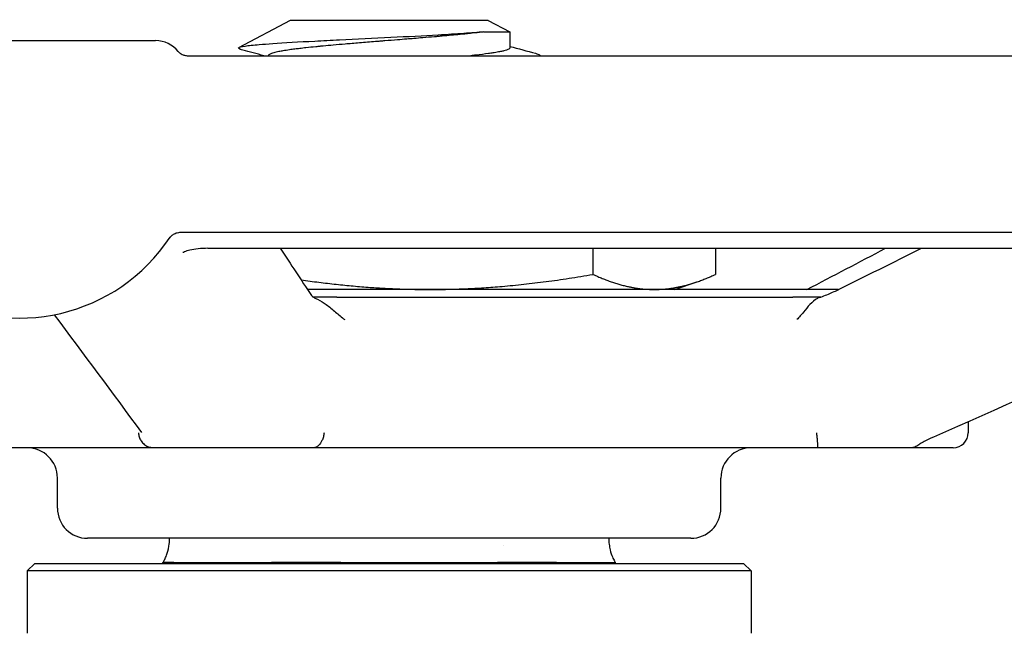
# Model space of a CAD drawing. Header units: inches. Extents: x 1 to 669, y 0 to 417.
# Tile 365 of 448: x 512.59 to 514.63, y 220.48 to 221.75. Entities that reach past the tile are written whole.
import ezdxf

# ---------------------------------------------------------------- set-up
doc = ezdxf.new("R2010")
doc.units = ezdxf.units.IN
doc.header["$LTSCALE"] = 12
doc.header["$MEASUREMENT"] = 0
doc.header["$PDMODE"] = 1
doc.layers.get('Defpoints').update_dxf_attribs({"linetype": 'CONTINUOUS'})
doc.layers.add('D', color=2, linetype='CONTINUOUS')
doc.layers.add('Q', color=4, linetype='CONTINUOUS')
doc.styles.get("Standard").update_dxf_attribs({"font": 'SIMPLEX.SHX', "width": 0.875})
doc.dimstyles.new('STANDARD$0', dxfattribs={"dimscale": 32, "dimtxt": 0.09375, "dimasz": 0.0625, "dimexe": 0.03125, "dimexo": 0.03125, "dimgap": 0.03125, "dimtad": 1, "dimtih": 1, "dimtoh": 1, "dimdec": 4, "dimzin": 12, "dimdsep": 46, "dimlunit": 5, "dimtxsty": 'Standard', "dimcen": -0.03125, "dimclrd": 256, "dimclre": 256, "dimclrt": 256, "dimadec": 0, "dimazin": 0, "dimtfac": 0.875, "dimtdec": 4, "dimtofl": 0, "dimtmove": 0, "dimatfit": 3, "dimfxl": 1, "dimtolj": 1, "dimtzin": 12, "dimlwd": 13, "dimlwe": 13, "dimarcsym": 0})

# ---------------------------------------------------------------- blocks, each defined once
blk = doc.blocks.new('*D31')
at = {"layer": 'D', "lineweight": 13, "transparency": 16777216}
for p, q in [((512.9142, 246.621), (474.3918, 246.621)), ((475.3918, 244.621), (475.3918, 208.621)), ((475.3918, 167.621), (475.3918, 203.621)), ((525.1908, 165.621), (474.3918, 165.621))]:
    blk.add_line(p, q, dxfattribs=at)
at = {"layer": 'D', "transparency": 16777216}
for points in [[(475.0584, 244.621), (475.7251, 244.621), (475.3918, 246.621)], [(475.0584, 167.621), (475.7251, 167.621), (475.3918, 165.621)]]:
    blk.add_solid(points, dxfattribs=at)
at = {"layer": 'Defpoints', "color": 0, "transparency": 16777216}
for p in [(513.9142, 246.621), (475.3918, 165.621), (526.1908, 165.621)]:
    blk.add_point(p, dxfattribs=at)
at = {"layer": 'D', "transparency": 16777216, "insert": (475.3918, 206.121), "char_height": 3, "attachment_point": 5}
blk.add_mtext('\\A1;81{}{\\C2;%%p1}', dxfattribs=at)
blk = doc.blocks.new('*D57')
at = {"layer": 'D', "lineweight": 13, "transparency": 16777216}
for p, q in [((500.1126, 320.496), (456.1663, 320.496)), ((457.1663, 318.496), (457.1663, 250.5585)), ((457.1663, 167.621), (457.1663, 245.5585)), ((525.1908, 165.621), (456.1663, 165.621))]:
    blk.add_line(p, q, dxfattribs=at)
at = {"layer": 'D', "transparency": 16777216}
for points in [[(456.833, 318.496), (457.4996, 318.496), (457.1663, 320.496)], [(456.833, 167.621), (457.4996, 167.621), (457.1663, 165.621)]]:
    blk.add_solid(points, dxfattribs=at)
at = {"layer": 'Defpoints', "color": 0, "transparency": 16777216}
for p in [(501.1126, 320.496), (457.1663, 165.621), (526.1908, 165.621)]:
    blk.add_point(p, dxfattribs=at)
at = {"layer": 'D', "transparency": 16777216, "insert": (457.1663, 248.0585), "char_height": 3, "attachment_point": 5}
blk.add_mtext('\\A1;155{}{\\C2;%%p1}', dxfattribs=at)

msp = doc.modelspace()

# ---------------------------------------------------------------- linework, layer by layer
at = {"layer": 'Q'}
for p, q in [((513.15158, 221.74597), (513.04458, 221.68919)), ((513.56205, 221.74597), (513.15158, 221.74597)), ((513.56205, 221.74597), (513.60682, 221.72222)), ((513.55234, 221.72222), (513.60682, 221.72222)), ((513.60682, 221.72222), (513.60682, 221.68926)), ((512.10425, 221.7041), (512.87273, 221.7041)), ((512.9404, 221.67285), (515.41442, 221.67285)), ((513.10682, 221.6731), (513.10682, 221.67285)), ((513.66932, 221.67285), (513.66932, 221.6731)), ((515.42473, 221.30635), (512.92477, 221.30635)), ((512.98131, 221.27376), (515.12115, 221.27376)), ((513.77925, 221.27376), (513.77925, 221.21972)), ((514.03315, 221.27376), (514.03315, 221.21972)), ((513.94857, 221.18847), (513.9942, 221.20405)), ((514.28793, 221.18847), (513.18759, 221.18847)), ((513.24858, 221.17285), (514.19311, 221.17285)), ((514.55682, 220.91507), (514.55682, 220.91506)), ((514.55682, 220.91448), (514.55682, 220.8916)), ((514.52557, 220.86035), (512.15682, 220.86035)), ((512.66932, 220.73535), (512.66932, 220.79785)), ((514.04432, 220.73535), (514.04432, 220.79785)), ((513.98182, 220.67285), (512.73182, 220.67285)), ((512.62244, 220.62097), (512.60682, 220.60535)), ((512.62244, 220.62097), (514.09119, 220.62097)), ((512.88807, 220.62097), (512.88807, 220.62285)), ((512.91028, 220.62285), (513.11305, 220.62285)), ((513.25702, 220.62285), (513.58168, 220.62285)), ((513.70356, 220.62285), (513.82544, 220.62285)), ((513.82557, 220.62097), (513.82557, 220.62286)), ((514.09119, 220.62097), (514.10682, 220.60535)), ((514.10682, 220.60535), (512.60682, 220.60535)), ((512.60682, 220.60535), (512.60682, 220.47605)), ((514.10682, 220.60535), (514.10682, 220.47605))]:
    msp.add_line(p, q, dxfattribs=at)
for centre, radius, start, end in [((512.87273, 221.6441), 0.06, 38.45814, 90), ((512.59055, 221.5041), 0.375, 153.6122, 326.39718), ((514.52557, 220.8916), 0.03125, 270, 360), ((512.60682, 220.79785), 0.0625, 360, 90), ((514.10682, 220.79785), 0.0625, 90, 180), ((512.73182, 220.73535), 0.0625, 180, 270), ((513.98182, 220.73535), 0.0625, 270, 0)]:
    msp.add_arc(centre, radius, start, end, dxfattribs=at)
msp.add_ellipse((514.29805, 221.15863), major_axis=(-0.01385, 0.02801), ratio=0.0000571, start_param=0, end_param=0.0004437, dxfattribs=at)
at = {"layer": 'Q', "extrusion": (0, 0, -1)}
msp.add_ellipse((513.16994, 221.15863), major_axis=(0.02605, 0.01726), ratio=0.8898752, start_param=-0.0060102, end_param=0.0000142, dxfattribs=at)
at = {"layer": 'Q'}
for points, knots in [([(513.55234, 221.72222), (513.54088, 221.72109), (513.52718, 221.71999), (513.49559, 221.71775), (513.47768, 221.71662), (513.4281, 221.71377), (513.39478, 221.71208), (513.32474, 221.70862), (513.28858, 221.70692), (513.23629, 221.70435), (513.21902, 221.70347), (513.16929, 221.70086), (513.13973, 221.69918), (513.10521, 221.69678), (513.09593, 221.69607), (513.07532, 221.69431), (513.06542, 221.69327), (513.05068, 221.69116), (513.04604, 221.6901), (513.04433, 221.68904)], [-1.7819637, -1.7819637, -1.7819637, -1.7819637, -1.6208158, -1.6208158, -1.4542421, -1.4542421, -1.1925276, -1.1925276, -0.9185219, -0.9185219, -0.7770108, -0.7770108, -0.4909265, -0.4909265, -0.3700054, -0.3700054, -0.1878315, -0.1878315, -0.0000184, -0.0000184, -0.0000184, -0.0000184]), ([(513.55234, 221.72222), (513.55119, 221.72207), (513.55002, 221.72192), (513.54251, 221.72099), (513.53574, 221.72021), (513.52463, 221.71899), (513.52056, 221.71856), (513.51234, 221.71772), (513.5082, 221.7173), (513.498, 221.71629), (513.49186, 221.7157), (513.47949, 221.71455), (513.4733, 221.71399), (513.46413, 221.71317), (513.46128, 221.71292), (513.45577, 221.71244), (513.45312, 221.71221), (513.44265, 221.71131), (513.4347, 221.71065), (513.4205, 221.70947), (513.41431, 221.70897), (513.40312, 221.70806), (513.39814, 221.70766), (513.38681, 221.70675), (513.38046, 221.70624), (513.3654, 221.70504), (513.35669, 221.70434), (513.34457, 221.70337), (513.34117, 221.7031), (513.33475, 221.70259), (513.33175, 221.70235), (513.31752, 221.70121), (513.30639, 221.70032), (513.2902, 221.69899), (513.28501, 221.69856), (513.27507, 221.69773), (513.27033, 221.69733), (513.2572, 221.69621), (513.24895, 221.69549), (513.2339, 221.69413), (513.22704, 221.6935), (513.21789, 221.69263), (513.21542, 221.69239), (513.21017, 221.69188), (513.2074, 221.6916), (513.19765, 221.69063), (513.19091, 221.68993), (513.17996, 221.68873), (513.17559, 221.68823), (513.16802, 221.68733), (513.16476, 221.68693), (513.1577, 221.68603), (513.15396, 221.68553), (513.14543, 221.68432), (513.14084, 221.68362), (513.13532, 221.68269), (513.13402, 221.68247), (513.13124, 221.68197), (513.12978, 221.68169), (513.12416, 221.6806), (513.12054, 221.67978), (513.11588, 221.6785), (513.1144, 221.67804), (513.112, 221.67719), (513.11103, 221.67679), (513.10902, 221.67581), (513.10814, 221.67523), (513.10709, 221.67415), (513.10683, 221.67365), (513.10682, 221.67313), (513.10682, 221.67311), (513.10682, 221.6731)], [-1.7584573, -1.7584573, -1.7584573, -1.7584573, -1.7443231, -1.7443231, -1.6688407, -1.6688407, -1.6273625, -1.6273625, -1.5872489, -1.5872489, -1.5309306, -1.5309306, -1.4770122, -1.4770122, -1.4529001, -1.4529001, -1.4309102, -1.4309102, -1.3666048, -1.3666048, -1.3178952, -1.3178952, -1.2792159, -1.2792159, -1.2303665, -1.2303665, -1.1638185, -1.1638185, -1.1377306, -1.1377306, -1.1146484, -1.1146484, -1.0282867, -1.0282867, -0.9869724, -0.9869724, -0.948467, -0.948467, -0.8792336, -0.8792336, -0.8185643, -0.8185643, -0.7957638, -0.7957638, -0.7694924, -0.7694924, -0.7017708, -0.7017708, -0.6539486, -0.6539486, -0.6155379, -0.6155379, -0.5675193, -0.5675193, -0.5000102, -0.5000102, -0.4784467, -0.4784467, -0.4521022, -0.4521022, -0.3727951, -0.3727951, -0.3289593, -0.3289593, -0.2905392, -0.2905392, -0.2353688, -0.2353688, -0.1873038, -0.1873038, -0.1855492, -0.1855492, -0.1855492, -0.1855492]), ([(512.91971, 221.68144), (512.91971, 221.68144), (512.91974, 221.6814), (512.91995, 221.68117), (512.92019, 221.68091), (512.92088, 221.68025), (512.92118, 221.67998), (512.92207, 221.67922), (512.92273, 221.67869), (512.92423, 221.67764), (512.92506, 221.67711), (512.92715, 221.67593), (512.92847, 221.67531), (512.93189, 221.67401), (512.93407, 221.67345), (512.93764, 221.67295), (512.93902, 221.67285), (512.9404, 221.67285)], [0.002836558, 0.002836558, 0.002836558, 0.002836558, 0.005913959, 0.005913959, 0.010423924, 0.010423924, 0.01282878, 0.01282878, 0.016204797, 0.016204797, 0.019470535, 0.019470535, 0.023995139, 0.023995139, 0.030734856, 0.030734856, 0.034910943, 0.034910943, 0.034910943, 0.034910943]), ([(513.05335, 221.68448), (513.05142, 221.68499), (513.04978, 221.68551), (513.04846, 221.68602), (513.04598, 221.68699), (513.0446, 221.68796), (513.04436, 221.68894), (513.04435, 221.68897), (513.04434, 221.68901), (513.04433, 221.68904)], [-9.37464275, -9.37464275, -9.37464275, -9.37464275, -9.29668483, -9.29668483, -9.29668483, -9.14982151, -9.14982151, -9.14982151, -9.14451277, -9.14451277, -9.14451277, -9.14451277]), ([(513.60682, 221.68926), (513.60682, 221.68884), (513.60665, 221.68841), (513.60597, 221.68757), (513.60546, 221.68715), (513.60364, 221.68601), (513.60201, 221.68529), (513.59833, 221.68404), (513.59648, 221.6835), (513.59345, 221.68273), (513.59247, 221.68249), (513.58901, 221.68169), (513.58628, 221.68113), (513.57975, 221.6799), (513.57582, 221.67923), (513.56876, 221.67813), (513.56583, 221.6777), (513.5549, 221.67617), (513.5461, 221.67507), (513.53482, 221.67378), (513.53314, 221.67359), (513.52978, 221.67322), (513.52809, 221.67303), (513.52637, 221.67285)], [1.05533831, 1.05533831, 1.05533831, 1.05533831, 1.09605129, 1.09605129, 1.13650231, 1.13650231, 1.20548794, 1.20548794, 1.25720003, 1.25720003, 1.27989051, 1.27989051, 1.33395994, 1.33395994, 1.39792206, 1.39792206, 1.43936428, 1.43936428, 1.54533457, 1.54533457, 1.56344493, 1.56344493, 1.58129102, 1.58129102, 1.58129102, 1.58129102]), ([(513.66032, 221.67789), (513.66227, 221.67737), (513.66391, 221.67685), (513.66523, 221.67633), (513.66816, 221.67517), (513.66952, 221.67401), (513.66929, 221.67285)], [5.75149368, 5.75149368, 5.75149368, 5.75149368, 5.83011447, 5.83011447, 5.83011447, 6.0045312, 6.0045312, 6.0045312, 6.0045312]), ([(512.92477, 221.30635), (512.92161, 221.30635), (512.91841, 221.30582), (512.91401, 221.30436), (512.91261, 221.30378), (512.91011, 221.3025), (512.90898, 221.30182), (512.90715, 221.30054), (512.90641, 221.29996), (512.90527, 221.29898), (512.90483, 221.29857), (512.90387, 221.29763), (512.90343, 221.29714), (512.90291, 221.29654), (512.90277, 221.29636), (512.90268, 221.29625)], [0, 0, 0, 0, 0.009569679, 0.009569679, 0.01421412, 0.01421412, 0.018409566, 0.018409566, 0.021674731, 0.021674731, 0.024093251, 0.024093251, 0.0278564, 0.0278564, 0.030674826, 0.030674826, 0.030674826, 0.030674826]), ([(512.98117, 221.27377), (512.97419, 221.27377), (512.96734, 221.27341), (512.95479, 221.27213), (512.94894, 221.27117), (512.93932, 221.26896), (512.93538, 221.26765), (512.93082, 221.26568), (512.92968, 221.26492), (512.92951, 221.2648), (512.92951, 221.26479), (512.92951, 221.26479)], [0.000142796, 0.000142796, 0.000142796, 0.000142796, 0.021458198, 0.021458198, 0.043028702, 0.043028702, 0.064120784, 0.064120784, 0.081624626, 0.081624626, 0.083135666, 0.083135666, 0.083135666, 0.083135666]), ([(514.24817, 221.17169), (514.25685, 221.1747), (514.26531, 221.17803), (514.27692, 221.18314), (514.28068, 221.18489), (514.2842, 221.18664)], [0, 0, 0, 0, 0.027834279, 0.027834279, 0.042058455, 0.042058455, 0.042058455, 0.042058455]), ([(513.19587, 221.17604), (513.19587, 221.17604), (513.19623, 221.17561), (513.19796, 221.17409), (513.19952, 221.17292), (513.20344, 221.17056), (513.20573, 221.16936), (513.2084, 221.16817)], [0.00427363, 0.00427363, 0.00427363, 0.00427363, 0.016668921, 0.016668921, 0.032029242, 0.032029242, 0.045899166, 0.045899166, 0.045899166, 0.045899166]), ([(513.24858, 221.17285), (513.24413, 221.17285), (513.23507, 221.17285), (513.22392, 221.17285), (513.21542, 221.17285), (513.20921, 221.17285), (513.204, 221.17285), (513.20094, 221.17285), (513.19976, 221.17285)], [0.07866442, 0.07866442, 0.07866442, 0.07866442, 0.11273353, 0.14680263, 0.16383718, 0.18087174, 0.19790629, 0.20915488, 0.20915488, 0.20915488, 0.20915488]), ([(513.20842, 221.16821), (513.21483, 221.16534), (513.22089, 221.16144), (513.23301, 221.15248), (513.23926, 221.14709), (513.24566, 221.14162)], [0.05193741, 0.05193741, 0.05193741, 0.05193741, 0.10518931, 0.10518931, 0.16647888, 0.16647888, 0.16647888, 0.16647888]), ([(514.25145, 221.17285), (514.25024, 221.17285), (514.24679, 221.17285), (514.23877, 221.17285), (514.22986, 221.17285), (514.22119, 221.17285), (514.2129, 221.17285), (514.20311, 221.17285), (514.19623, 221.17285), (514.19311, 221.17285)], [0.00764479, 0.00764479, 0.00764479, 0.00764479, 0.01703462, 0.03406925, 0.06813849, 0.08517311, 0.10220774, 0.13627698, 0.17034623, 0.17034623, 0.17034623, 0.17034623]), ([(514.24816, 221.17171), (514.24683, 221.17125), (514.24551, 221.17066), (514.23876, 221.16709), (514.23358, 221.16238), (514.22433, 221.15248), (514.21997, 221.14708), (514.21547, 221.14161)], [0.06338822, 0.06338822, 0.06338822, 0.06338822, 0.0802291, 0.0802291, 0.15108225, 0.15108225, 0.21768851, 0.21768851, 0.21768851, 0.21768851]), ([(513.24587, 221.1416), (513.24892, 221.13899), (513.25201, 221.13636), (513.25513, 221.13378), (513.25833, 221.13114), (513.26159, 221.12854), (513.26493, 221.12607)], [-0.062203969, -0.062203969, -0.062203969, -0.062203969, -0.031190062, -0.031190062, -0.031190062, 0.000483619, 0.000483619, 0.000483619, 0.000483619]), ([(514.21545, 221.14164), (514.21327, 221.13899), (514.21108, 221.13632), (514.20884, 221.13373), (514.20658, 221.1311), (514.20426, 221.12851), (514.20187, 221.12607)], [-0.062896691, -0.062896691, -0.062896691, -0.062896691, -0.031687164, -0.031687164, -0.031687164, -0.000060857, -0.000060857, -0.000060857, -0.000060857]), ([(512.83748, 220.8916), (512.83761, 220.8887), (512.83812, 220.88582), (512.83898, 220.88303), (512.83982, 220.88032), (512.84098, 220.87772), (512.84246, 220.87531), (512.84258, 220.87511), (512.84271, 220.8749), (512.84284, 220.8747), (512.84462, 220.87193), (512.8468, 220.86947), (512.84928, 220.86738), (512.84966, 220.86707), (512.85005, 220.86676), (512.85044, 220.86646), (512.853, 220.8645), (512.8558, 220.86297), (512.85876, 220.86193), (512.85943, 220.8617), (512.8601, 220.86149), (512.86078, 220.86131)], [-0.00041409, -0.00041409, -0.00041409, -0.00041409, 0.02182481, 0.02182481, 0.02182481, 0.04343296, 0.04343296, 0.04343296, 0.04526562, 0.04526562, 0.04526562, 0.07055323, 0.07055323, 0.07055323, 0.07441235, 0.07441235, 0.07441235, 0.09953911, 0.09953911, 0.09953911, 0.10519533, 0.10519533, 0.10519533, 0.10519533]), ([(513.22205, 220.8916), (513.22205, 220.89153), (513.22204, 220.89147), (513.22174, 220.88857), (513.2212, 220.88575), (513.21971, 220.88032), (513.21877, 220.87773), (513.21677, 220.87344), (513.21578, 220.87168), (513.21381, 220.86875), (513.21285, 220.86753), (513.21003, 220.86449), (513.20809, 220.86296), (513.20563, 220.86169), (513.20518, 220.86149), (513.20472, 220.86131)], [-0.10557635, -0.10557635, -0.10557635, -0.10557635, -0.10509478, -0.10509478, -0.08331189, -0.08331189, -0.06173993, -0.06173993, -0.04485291, -0.04485291, -0.03077318, -0.03077318, -0.00560535, -0.00560535, 0, 0, 0, 0]), ([(514.24544, 220.86131), (514.24549, 220.86212), (514.24547, 220.86344), (514.24538, 220.8652), (514.24536, 220.8656), (514.24534, 220.86602), (514.24531, 220.86646), (514.2452, 220.86842), (514.24503, 220.87078), (514.24479, 220.87346), (514.24476, 220.87386), (514.24472, 220.87428), (514.24468, 220.8747), (514.24466, 220.8749), (514.24464, 220.87511), (514.24462, 220.87531), (514.2444, 220.87771), (514.24413, 220.88031), (514.24383, 220.88301), (514.24351, 220.88581), (514.24317, 220.8887), (514.2428, 220.8916)], [-0.1051274, -0.1051274, -0.1051274, -0.1051274, -0.08000045, -0.08000045, -0.08000045, -0.07434467, -0.07434467, -0.07434467, -0.04905714, -0.04905714, -0.04905714, -0.04519772, -0.04519772, -0.04519772, -0.0433683, -0.0433683, -0.0433683, -0.02178965, -0.02178965, -0.02178965, 0.00048173, 0.00048173, 0.00048173, 0.00048173]), ([(514.48454, 220.88257), (514.47714, 220.8793), (514.47052, 220.87608), (514.46295, 220.872), (514.46083, 220.87078), (514.45792, 220.86899), (514.45691, 220.86833), (514.45538, 220.86727), (514.45488, 220.86687), (514.45476, 220.86677)], [0, 0, 0, 0, 0.029143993, 0.029143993, 0.042715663, 0.042715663, 0.052254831, 0.052254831, 0.062159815, 0.062159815, 0.062159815, 0.062159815]), ([(512.8691, 220.86035), (512.86838, 220.86035), (512.86768, 220.86036), (512.86565, 220.86047), (512.86425, 220.8606), (512.86214, 220.86098), (512.86145, 220.86113), (512.86078, 220.86131)], [0.328636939, 0.328636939, 0.328636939, 0.328636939, 0.340132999, 0.340132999, 0.361996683, 0.361996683, 0.373278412, 0.373278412, 0.373278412, 0.373278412]), ([(513.20472, 220.86131), (513.20421, 220.8611), (513.20359, 220.86093), (513.20186, 220.86059), (513.20069, 220.86047), (513.19872, 220.86036), (513.19796, 220.86035), (513.19718, 220.86035)], [1.83733409, 1.83733409, 1.83733409, 1.83733409, 1.852355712, 1.852355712, 1.87371396, 1.87371396, 1.886498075, 1.886498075, 1.886498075, 1.886498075]), ([(514.24886, 220.86035), (514.24836, 220.86035), (514.24791, 220.86036), (514.24672, 220.86046), (514.24605, 220.86059), (514.24552, 220.86096), (514.24543, 220.86112), (514.24544, 220.86131)], [0.911659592, 0.911659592, 0.911659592, 0.911659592, 0.91982051, 0.91982051, 0.93613881, 0.93613881, 0.944691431, 0.944691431, 0.944691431, 0.944691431]), ([(514.44437, 220.86131), (514.44361, 220.8611), (514.4429, 220.86093), (514.44127, 220.86059), (514.44045, 220.86047), (514.43933, 220.86036), (514.43895, 220.86035), (514.43861, 220.86035)], [1.83733409, 1.83733409, 1.83733409, 1.83733409, 1.852355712, 1.852355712, 1.87371396, 1.87371396, 1.886498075, 1.886498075, 1.886498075, 1.886498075]), ([(514.45476, 220.86677), (514.45463, 220.86666), (514.4545, 220.86655), (514.45194, 220.86449), (514.44923, 220.86296), (514.44569, 220.86169), (514.44503, 220.86149), (514.44437, 220.86131)], [-0.032177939, -0.032177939, -0.032177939, -0.032177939, -0.030773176, -0.030773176, -0.005605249, -0.005605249, 0, 0, 0, 0]), ([(512.88807, 220.62285), (512.88918, 220.62446), (512.89046, 220.62653), (512.89303, 220.63153), (512.89432, 220.63439), (512.89742, 220.64288), (512.89923, 220.64941), (512.90119, 220.66172), (512.90168, 220.66723), (512.90176, 220.67285)], [0, 0, 0, 0, 0.019184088, 0.019184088, 0.036391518, 0.036391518, 0.061713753, 0.061713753, 0.079597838, 0.079597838, 0.079597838, 0.079597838]), ([(513.81187, 220.67285), (513.81194, 220.6686), (513.81224, 220.66441), (513.81323, 220.65643), (513.81392, 220.65261), (513.81611, 220.64321), (513.81784, 220.63813), (513.821, 220.63061), (513.82249, 220.62779), (513.82444, 220.62454), (513.82503, 220.62364), (513.82557, 220.62286)], [0.001492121, 0.001492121, 0.001492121, 0.001492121, 0.014998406, 0.014998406, 0.028462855, 0.028462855, 0.050944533, 0.050944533, 0.071323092, 0.071323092, 0.080598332, 0.080598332, 0.080598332, 0.080598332]), ([(512.91028, 220.62285), (512.90648, 220.62285), (512.90316, 220.62289), (512.89726, 220.62287), (512.89477, 220.62282), (512.89236, 220.62285), (512.89191, 220.62286), (512.89078, 220.62287), (512.89018, 220.62286), (512.88898, 220.62285), (512.88851, 220.62286), (512.88813, 220.62286), (512.88807, 220.62285), (512.88807, 220.62285)], [-0.39572831, -0.39572831, -0.39572831, -0.39572831, -0.30027712, -0.30027712, -0.19768483, -0.19768483, -0.17168671, -0.17168671, -0.12674001, -0.12674001, -0.06203744, -0.06203744, -0.02814815, -0.02814815, -0.02814815, -0.02814815]), ([(513.25702, 220.62285), (513.24637, 220.62285), (513.2358, 220.62285), (513.21415, 220.62285), (513.20311, 220.62288), (513.18902, 220.62286), (513.18582, 220.62285), (513.17011, 220.62282), (513.15787, 220.62287), (513.13466, 220.62289), (513.12373, 220.62285), (513.11305, 220.62285)], [-0.39357574, -0.39357574, -0.39357574, -0.39357574, -0.31118679, -0.31118679, -0.22324191, -0.22324191, -0.19731271, -0.19731271, -0.09527918, -0.09527918, -0.000001, -0.000001, -0.000001, -0.000001]), ([(513.70356, 220.62285), (513.70047, 220.62285), (513.69733, 220.62285), (513.69087, 220.62285), (513.68754, 220.62285), (513.67712, 220.62285), (513.66986, 220.62287), (513.65721, 220.62287), (513.65196, 220.62285), (513.63598, 220.62281), (513.62508, 220.62288), (513.60335, 220.62291), (513.59264, 220.62285), (513.58168, 220.62285)], [-0.39229151, -0.39229151, -0.39229151, -0.39229151, -0.3578002, -0.3578002, -0.32246002, -0.32246002, -0.24853008, -0.24853008, -0.19722149, -0.19722149, -0.09520078, -0.09520078, -0.000001, -0.000001, -0.000001, -0.000001])]:
    msp.add_open_spline(points, degree=3, knots=knots, dxfattribs=at)
for points in [[(513.60682, 221.69222), (513.62464, 221.68741), (513.64248, 221.68264), (513.66032, 221.67789)], [(512.91972, 221.68141), (512.91974, 221.68139), (512.91976, 221.68136), (512.91978, 221.68134)], [(513.09682, 221.67285), (513.08234, 221.67674), (513.06785, 221.68062), (513.05335, 221.68448)], [(513.13114, 221.27376), (513.1527, 221.24114), (513.17427, 221.20856), (513.19585, 221.17601)], [(514.22255, 221.18847), (514.27684, 221.21688), (514.33113, 221.24531), (514.38541, 221.27376)], [(514.28421, 221.18663), (514.34285, 221.21565), (514.40147, 221.24469), (514.4601, 221.27376)], [(515.28808, 221.23849), (515.0203, 221.11965), (514.7525, 221.00085), (514.48454, 220.88257)], [(513.1977, 221.17285), (513.19768, 221.17285), (513.19766, 221.17285), (513.19763, 221.17285)], [(513.19813, 221.17173), (513.19817, 221.17172), (513.1982, 221.17171), (513.19824, 221.1717)], [(512.84431, 220.8924), (512.78404, 220.97351), (512.72381, 221.05485), (512.66359, 221.13628)], [(513.59399, 220.65899), (513.59399, 220.65899), (513.59398, 220.65899), (513.59398, 220.65899)], [(513.82557, 220.62286), (513.82557, 220.62285), (513.82553, 220.62285), (513.82544, 220.62285)]]:
    msp.add_open_spline(points, degree=3, dxfattribs=at)
for points, weights in [([(513.17437, 221.20843), (513.314, 221.18847), (513.44109, 221.18847)], [1.01196580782, 1.03051269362, 1]), ([(513.44109, 221.18847), (513.59803, 221.18847), (513.77925, 221.21972)], [1, 1.0379548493, 1]), ([(513.77925, 221.21972), (513.84728, 221.18847), (513.9062, 221.18847)], [1, 1.0379548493, 1]), ([(513.9062, 221.18847), (513.96512, 221.18847), (514.03315, 221.21972)], [1, 1.0379548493, 1])]:
    msp.add_rational_spline(points, weights, degree=2, dxfattribs=at)

# ---------------------------------------------------------------- dimensions: what is measured, and where the dimension line sits
at = {"layer": 'D'}
for base, p1, override, picture, middle in [((457.1663, 165.62097), (501.11257, 320.49597), {"dimdec": 1, "dimtp": 1, "dimtm": 1, "dimtdec": 4, "dimtzin": 12, "dimarcsym": 1}, '*D57', (457.1663, 248.05847)), ((475.39178, 165.62097), (513.91424, 246.62097), {"dimdec": 1, "dimtp": 1, "dimtm": 1, "dimarcsym": 1}, '*D31', (475.39178, 206.12097))]:
    dim = msp.add_linear_dim(base=base, p1=p1, p2=(526.1908, 165.62097), angle=90, text='<>{}{\\C2;%%p1}', dimstyle='STANDARD$0', override=override, dxfattribs=at)
    dim.commit()
    dim.dimension.update_dxf_attribs({"geometry": picture, "text_midpoint": middle, "dimtype": 160})

doc.saveas('drawing.dxf')
